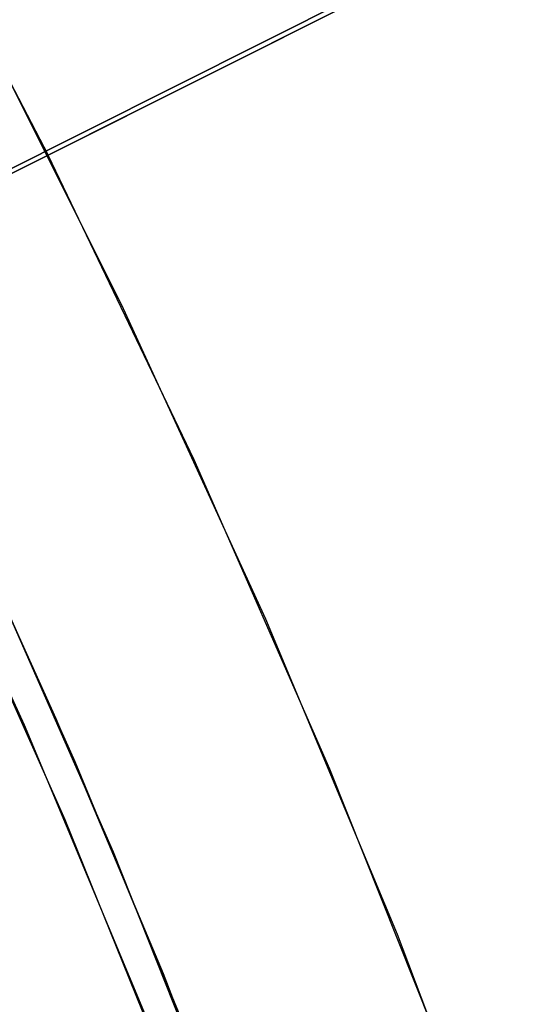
# Model space of a CAD drawing. Header units: millimetres. Extents: x 6239 to 7218, y -13987 to -13139.
# Tile 276 of 296: x 6795.31 to 6799.1, y -13430.19 to -13422.73. Entities that reach past the tile are written whole.
import ezdxf

# ---------------------------------------------------------------- set-up
doc = ezdxf.new("R2010")
doc.units = ezdxf.units.MM
doc.layers.add('color', color=7, linetype='Continuous')
doc.layers.add('luz', color=7, linetype='Continuous')

msp = doc.modelspace()

# ---------------------------------------------------------------- linework, layer by layer
at = {"color": 7, "true_color": 0xffffff}
for p, q in [((6795.5919, -13428.0291, 71.7339), (6794.734, -13426.1396, 71.257)), ((6795.5919, -13428.0291, 71.7339), (6794.734, -13426.1396, 71.257)), ((6794.8455, -13426.3773, 63.5954), (6795.7328, -13428.3535, 64.093)), ((6794.8455, -13426.3773, 63.5954), (6795.7328, -13428.3535, 64.093)), ((6796.0248, -13429.0403, 47.975), (6795.0071, -13426.7258, 47.975)), ((6796.0248, -13429.0403, 89.3497), (6795.0071, -13426.7258, 89.3497)), ((6796.0248, -13429.0403, 89.3497), (6795.0071, -13426.7258, 89.3497)), ((6796.0248, -13429.0403, 47.975), (6795.0071, -13426.7258, 47.975)), ((6796.4037, -13429.9615, 72.2139), (6795.5919, -13428.0291, 71.7339)), ((6796.4037, -13429.9615, 72.2139), (6795.5919, -13428.0291, 71.7339)), ((6795.7328, -13428.3535, 64.093), (6796.5695, -13430.3761, 64.594)), ((6795.7328, -13428.3535, 64.093), (6796.5695, -13430.3761, 64.594)), ((6796.9621, -13431.3886, 47.975), (6796.0248, -13429.0403, 47.975)), ((6796.9621, -13431.3886, 89.3497), (6796.0248, -13429.0403, 89.3497)), ((6796.9621, -13431.3886, 89.3497), (6796.0248, -13429.0403, 89.3497)), ((6796.9621, -13431.3886, 47.975), (6796.0248, -13429.0403, 47.975)), ((6797.167, -13431.9353, 72.6967), (6796.4037, -13429.9615, 72.2139)), ((6797.167, -13431.9353, 72.6967), (6796.4037, -13429.9615, 72.2139))]:
    msp.add_line(p, q, dxfattribs=at)
at = {"layer": 'color', "color": 254, "true_color": 0xcad1ee}
for p, q in [((6795.53, -13423.7573, 22.4459), (6864.7193, -13389.082, -10.5409)), ((6795.53, -13423.7573, 22.4459), (6864.7193, -13389.082, -10.5409)), ((6861.6868, -13390.6018, -11.2692), (6783.0957, -13429.9889, 26.2)), ((6861.6868, -13390.6018, -11.2692), (6783.0957, -13429.9889, 26.2)), ((6794.3436, -13421.4877, 22.4459), (6795.53, -13423.7573, 22.4459)), ((6794.3436, -13421.4877, 22.4459), (6795.53, -13423.7573, 22.4459)), ((6794.94, -13422.6049, 43.5), (6796.1, -13424.9196, 43.5)), ((6794.94, -13422.6049, 43.5), (6796.1, -13424.9196, 43.5)), ((6794.94, -13422.6049, 32.9729), (6796.1, -13424.9196, 32.9729)), ((6793.742, -13424.6534, 43.5), (6795.53, -13423.7573, 43.5)), ((6796.6382, -13426.0661, 22.4459), (6795.53, -13423.7573, 22.4459)), ((6796.6382, -13426.0661, 22.4459), (6795.53, -13423.7573, 22.4459)), ((6795.53, -13423.7573, 43.5), (6795.53, -13423.7573, 22.4459)), ((6796.1, -13424.9196, 43.5), (6797.1795, -13427.273, 43.5)), ((6796.1, -13424.9196, 43.5), (6797.1795, -13427.273, 43.5)), ((6796.1, -13424.9196, 32.9729), (6797.1795, -13427.273, 32.9729)), ((6794.2968, -13425.7847, 43.5), (6795.3475, -13428.0753, 43.5)), ((6794.2968, -13425.7847, 43.5), (6795.3475, -13428.0753, 43.5)), ((6794.2968, -13425.7847, 33.3992), (6795.3475, -13428.0753, 33.3992)), ((6797.6669, -13428.4113, 22.4459), (6796.6382, -13426.0661, 22.4459)), ((6797.6669, -13428.4113, 22.4459), (6796.6382, -13426.0661, 22.4459)), ((6795.6583, -13428.7956, 23.2984), (6794.6253, -13426.4789, 23.2984)), ((6795.6583, -13428.7956, 23.2984), (6794.6253, -13426.4789, 23.2984)), ((6797.1795, -13427.273, 43.5), (6798.1771, -13429.6622, 43.5)), ((6797.1795, -13427.273, 43.5), (6798.1771, -13429.6622, 43.5)), ((6797.1795, -13427.273, 32.9729), (6798.1771, -13429.6622, 32.9729)), ((6795.3475, -13428.0753, 43.5), (6796.3184, -13430.4008, 43.5)), ((6795.3475, -13428.0753, 43.5), (6796.3184, -13430.4008, 43.5)), ((6795.3475, -13428.0753, 33.3992), (6796.3184, -13430.4008, 33.3992)), ((6798.6149, -13430.7903, 22.4459), (6797.6669, -13428.4113, 22.4459)), ((6798.6149, -13430.7903, 22.4459), (6797.6669, -13428.4113, 22.4459)), ((6796.6102, -13431.1468, 23.2984), (6795.6583, -13428.7956, 23.2984)), ((6796.6102, -13431.1468, 23.2984), (6795.6583, -13428.7956, 23.2984)), ((6798.1771, -13429.6622, 43.5), (6799.0916, -13432.0844, 43.5)), ((6798.1771, -13429.6622, 43.5), (6799.0916, -13432.0844, 43.5)), ((6798.1771, -13429.6622, 32.9729), (6799.0916, -13432.0844, 32.9729))]:
    msp.add_line(p, q, dxfattribs=at)
at = {"layer": 'color'}
for p, q in [((6794.2968, -13425.7847, 43.5), (6795.3475, -13428.0753, 43.5)), ((6795.3475, -13428.0753, 43.5), (6796.3184, -13430.4008, 43.5))]:
    msp.add_line(p, q, dxfattribs=at)
at = {"layer": 'luz', "color": 254, "true_color": 0xcad1ee}
for p, q in [((6594.5871, -13524.5392, -31.05), (6862.3713, -13390.1823, -31.05)), ((6862.3713, -13390.1823, -32.55), (6594.5871, -13524.5392, -32.55))]:
    msp.add_line(p, q, dxfattribs=at)

doc.saveas('drawing.dxf')
